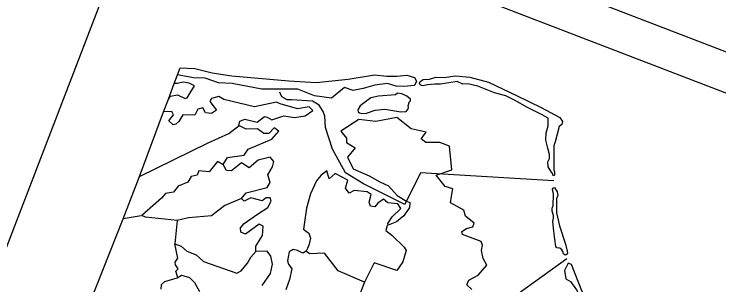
# Model space of a CAD drawing. Extents: x 1015221 to 1064345, y 619216 to 647967.
# Drawn here: x 1021501 to 1022235, y 646738 to 647019 of the extents above; entities that cross this region are included whole.
import ezdxf

# ---------------------------------------------------------------- set-up
doc = ezdxf.new("R2010")
doc.units = 0
doc.layers.add('Old_Level_20', color=7, linetype='Continuous')
doc.layers.add('Sheet Title CELL', color=7, linetype='Continuous')

msp = doc.modelspace()

# ---------------------------------------------------------------- linework, layer by layer
at = {"layer": 'Old_Level_20'}
for p, q in [((1021661.77, 646930.72), (1021668, 646947.19)), ((1021866.05, 646740.25), (1021844.88, 646686.88))]:
    msp.add_line(p, q, dxfattribs=at)
for points in [[(1021671.47, 646956.26), (1021674.15, 646963.55), (1021689.25, 646962.59), (1021707.3, 646958.36), (1021727.71, 646955.15), (1021787.16, 646950.07), (1021815.66, 646948.3), (1021848.75, 646951.62), (1021876.23, 646956.06), (1021889.26, 646954.66), (1021899.45, 646954.72), (1021909.93, 646955.87), (1021917.81, 646953.51), (1021919.85, 646949.44), (1021917.98, 646945.15), (1021906.65, 646943.87), (1021898.68, 646944.5), (1021889.72, 646947.03), (1021876.48, 646945.56), (1021864.41, 646942.01), (1021854.11, 646939.85), (1021845.03, 646943.05), (1021831.41, 646931.74), (1021813.75, 646934.48), (1021796.57, 646941.2), (1021758.9, 646941.28), (1021728.28, 646946.98), (1021713.99, 646947.85), (1021700.19, 646952.71), (1021688.05, 646952.99), (1021671.47, 646956.26)], [(1021656.65, 646917.57), (1021661.77, 646930.72), (1021664.03, 646933.98), (1021671.43, 646935.19), (1021679.39, 646931.38), (1021681.32, 646932.21), (1021684.65, 646937.38), (1021688.82, 646944.66), (1021683.29, 646947.61), (1021677.26, 646948.51), (1021671.23, 646947.29), (1021668, 646947.19), (1021671.47, 646956.26)], [(1022063.05, 646845.87), (1021924.1, 646854.03), (1021907.72, 646821.27), (1021864.85, 646842.59), (1021846.07, 646854.11), (1021832.52, 646878.79), (1021825.36, 646901.24), (1021824.58, 646913.1), (1021822.79, 646918.18), (1021818.63, 646924.44), (1021811.73, 646928.67), (1021789.99, 646930.2), (1021785.34, 646930.17), (1021780.01, 646933.38), (1021777.85, 646938.09)], [(1021737.96, 646827.56), (1021742.92, 646833.51), (1021764.55, 646839.07), (1021767.82, 646844.24), (1021765.29, 646852.12), (1021770.15, 646860.29), (1021771.54, 646865.81), (1021767.76, 646870.54), (1021755.2, 646867.45), (1021745.93, 646859.41), (1021737.89, 646864.62), (1021727.65, 646856.16), (1021722.2, 646856.71), (1021718.98, 646862.84), (1021723.43, 646869.97), (1021740.6, 646872.45), (1021744.77, 646878.87), (1021769.53, 646889.25), (1021776.91, 646897.64), (1021771.74, 646900.91), (1021766.17, 646895.03), (1021761.28, 646894.96), (1021754.43, 646900.11), (1021742.84, 646899.46), (1021735.08, 646903.35), (1021736.05, 646907.82), (1021741.42, 646910.13), (1021754.34, 646907.01), (1021761.94, 646912.89), (1021764.52, 646912.27), (1021769.48, 646909.49), (1021781.97, 646913.42), (1021793.07, 646911.83), (1021804.24, 646913.46), (1021812.18, 646919.2), (1021808.33, 646922.75), (1021796.19, 646920.7), (1021778.03, 646925.9), (1021774.33, 646927.78), (1021751.3, 646922.78), (1021719.59, 646930.53), (1021714.28, 646933.45), (1021706.67, 646931.62), (1021704.94, 646928.27), (1021711.94, 646919.42), (1021706.85, 646915.78), (1021700.36, 646916.75), (1021697.55, 646921.91), (1021692.46, 646920.29), (1021689.26, 646914.28), (1021676.77, 646914.4), (1021672.8, 646907.48), (1021669.67, 646904.69), (1021666.67, 646904.26), (1021662.26, 646908.44), (1021667.13, 646914.59), (1021665.31, 646918.15), (1021656.65, 646917.57)], [(1021298.31, 646009.03), (1021384.53, 646220.96), (1021444.16, 646369.96), (1021493.43, 646494.55), (1021559.28, 646663.55), (1021579.63, 646717.71), (1021614.72, 646806.47), (1021631.74, 646850.4), (1021656.65, 646917.57)], [(1021977.55, 646732.78), (1021972.46, 646737.61), (1021974.38, 646742.45), (1021984.34, 646747.75), (1021993.27, 646758.21), (1021989.29, 646765.13), (1021987.53, 646773.4), (1021988.58, 646778.86), (1021987.31, 646782.73), (1021967.98, 646789.86), (1021967.25, 646792.95), (1021971.99, 646796.39), (1021978.52, 646798), (1021980.06, 646801.88), (1021970.89, 646809.16), (1021969.18, 646815.45), (1021955.21, 646823.11), (1021956.32, 646829.96), (1021957.7, 646837.52), (1021949.71, 646839.89), (1021940.59, 646851.62), (1021956.67, 646857.39), (1021954.24, 646881.87), (1021944.43, 646885.77), (1021929.87, 646885.88), (1021924.83, 646889.51), (1021929.99, 646896.37), (1021914.44, 646900.12), (1021899.58, 646911.7), (1021877.62, 646907.46), (1021859.84, 646909.67), (1021841.25, 646897.6), (1021847.28, 646890.33), (1021847.02, 646885.58), (1021856.26, 646880.28), (1021848.31, 646870.47), (1021854.08, 646858.45), (1021870.61, 646851.06), (1021881.96, 646844.93), (1021890.79, 646840.61), (1021899.77, 646830.55), (1021909.72, 646824.67)], [(1021631.74, 646850.4), (1021703.37, 646885.3), (1021724.79, 646894.94), (1021735.51, 646903.29)], [(1021718.77, 646862.65), (1021712.87, 646866.14), (1021704.13, 646855.3), (1021693.58, 646856.33), (1021691.8, 646851.85), (1021685.68, 646850.24), (1021681.96, 646844.52), (1021671.87, 646840.17), (1021667.1, 646833.99), (1021658.8, 646832.68), (1021654.78, 646827.65), (1021634.31, 646809.86)], [(1021909.72, 646824.67), (1021913.21, 646823.2), (1021912.71, 646818.25), (1021906.93, 646809.27), (1021899.16, 646803.29), (1021890.57, 646799.6), (1021890.32, 646801.41), (1021894.83, 646808.45), (1021903.7, 646817.18), (1021900.43, 646821.91), (1021890.1, 646823.08), (1021885.69, 646826.79), (1021879.9, 646822.72), (1021876.56, 646818.65), (1021872.29, 646819.61), (1021870.71, 646823.67), (1021872.68, 646831.71), (1021868.78, 646834.25), (1021855.24, 646835.95), (1021849.95, 646833.15), (1021846.26, 646838.05), (1021848.69, 646846.64), (1021835.51, 646853.6), (1021829.14, 646848.05), (1021826.71, 646856.12), (1021820.37, 646851.29), (1021815.94, 646845.69), (1021809.62, 646832.27), (1021805.68, 646817.41), (1021803.34, 646802.9), (1021802.34, 646795.45), (1021805.39, 646793.25), (1021808.11, 646791.44), (1021809.68, 646786.15), (1021808.26, 646780.1), (1021806.62, 646775.36), (1021805.02, 646772.56), (1021801.72, 646770.44), (1021796.04, 646773.43), (1021791.77, 646774.4), (1021787.58, 646771.9), (1021786.32, 646766.27), (1021785.91, 646762.75), (1021786.93, 646759.16), (1021790.17, 646754.34), (1021787.87, 646743), (1021783.87, 646732.33)], [(1021737.97, 646827.49), (1021720.48, 646820.08), (1021706.85, 646809.38), (1021682.79, 646807.33), (1021671, 646804.55), (1021638.01, 646807.89), (1021634.31, 646809.86)], [(1021759.33, 646736.94), (1021767.98, 646749.44), (1021770.11, 646759.13), (1021768.49, 646767.38), (1021764.45, 646772.66), (1021752.81, 646772.38), (1021752.97, 646777.71), (1021759.89, 646788.94), (1021760.29, 646798.58), (1021756.3, 646800.9), (1021742.07, 646790.38), (1021737.19, 646792.32), (1021736.89, 646797.1), (1021740.6, 646801.51), (1021754.5, 646811.18), (1021765.15, 646818.22), (1021768.9, 646824.58), (1021767.58, 646828.04), (1021763.48, 646828.2), (1021759.34, 646825.19), (1021747.73, 646828.09), (1021740.68, 646824.52), (1021737.96, 646827.56)], [(1021579.63, 646717.71), (1021614.72, 646806.47)], [(1021633.58, 646809.57), (1021614.72, 646806.47)], [(1021670.83, 646804.66), (1021668.57, 646780.34), (1021675.06, 646777.75), (1021681.09, 646772.55), (1021690.82, 646768.67), (1021698.19, 646761.76), (1021732.87, 646749.85), (1021737.6, 646752.13), (1021744.11, 646760.31), (1021747.6, 646766.32), (1021752.79, 646772.45)], [(1021889.42, 646799.22), (1021888.2, 646794.24), (1021894.35, 646789.35), (1021907.22, 646776.71), (1021909.12, 646773.4), (1021905.84, 646761.52), (1021899.55, 646752.47), (1021876, 646760.55), (1021866.05, 646740.25)], [(1021671.55, 646745.13), (1021669.69, 646751.74), (1021672.15, 646754.29), (1021669.08, 646758.38), (1021668.78, 646761.07), (1021671.61, 646765.45), (1021668.57, 646780.34)], [(1021866.05, 646740.25), (1021838.48, 646752.17), (1021824.12, 646770.72), (1021808.96, 646769.93), (1021805.26, 646772.37)], [(1022076.34, 646764.65), (1021998.53, 646708.54), (1021955.94, 646679.32), (1021942.51, 646673.75), (1021917.7, 646674.19), (1021909.16, 646676.31), (1021906.63, 646680.23), (1021908.72, 646695.76), (1021908.1, 646703.02), (1021899.72, 646706.93), (1021894.73, 646705.74)], [(1021654.38, 646733.06), (1021654.79, 646737.8), (1021658, 646740.94), (1021670.86, 646744.9), (1021675.42, 646747.74), (1021683.72, 646745.18), (1021688.85, 646740.19), (1021694.08, 646730.52)]]:
    msp.add_lwpolyline(points, dxfattribs=at)
for points in [[(1022063.48, 646851.91), (1022062.17, 646850.95), (1022061.63, 646853.55), (1022059.89, 646855.97), (1022057.17, 646860.42), (1022056.53, 646865.52), (1022058.49, 646869.24), (1022058.56, 646873.22), (1022056.59, 646879.82), (1022054.56, 646888.27), (1022054.97, 646895.81), (1022057.04, 646903.03), (1022056.99, 646910.97), (1022050.93, 646914.63), (1022035.43, 646922.01), (1022021.91, 646929.83), (1022013.03, 646934.25), (1022001.14, 646937.57), (1021983.78, 646944.35), (1021973.58, 646946.69), (1021968.36, 646946.58), (1021962.19, 646949.38), (1021944.9, 646946.29), (1021939.17, 646946.35), (1021931.34, 646945.91), (1021926.89, 646944.74), (1021925.12, 646945.2), (1021923.82, 646945.91), (1021923.12, 646947.55), (1021923.7, 646949.15), (1021927.11, 646951.16), (1021933.37, 646951.62), (1021940.24, 646953.65), (1021948.88, 646953.36), (1021960.64, 646954.97), (1021975.59, 646953.71), (1021994.97, 646948.44), (1022024.85, 646934.4), (1022049.58, 646922.15), (1022069.23, 646911.67), (1022071.77, 646907.57), (1022071.19, 646904.53), (1022068.42, 646902.42), (1022064.26, 646886.29), (1022062.83, 646882.26), (1022062.89, 646857.29), (1022063.68, 646855.07)], [(1021872.54, 646932.14), (1021861.29, 646924), (1021858.95, 646919.91), (1021859.45, 646917.61), (1021860.79, 646916.53), (1021862.97, 646915.93), (1021867.86, 646916.17), (1021877.12, 646919.47), (1021887.1, 646920.35), (1021903.74, 646917.64), (1021909.26, 646917.96), (1021911.12, 646919.96), (1021911.64, 646922.09), (1021911.3, 646923.76), (1021912.72, 646928.25), (1021913.61, 646929.19), (1021913.64, 646930.9), (1021910.03, 646934.01), (1021904.65, 646936.24), (1021900.16, 646937.04), (1021898.02, 646935.45), (1021880.53, 646933.8)], [(1022076.21, 646769.01), (1022074.79, 646768.48), (1022073.04, 646769.87), (1022072.22, 646772.15), (1022071.09, 646773.92), (1022069.04, 646775.72), (1022066.05, 646776.16), (1022064.96, 646777.46), (1022063.86, 646784.97), (1022063.04, 646793.34), (1022061.77, 646803.45), (1022062.61, 646806.86), (1022062.68, 646809.64), (1022061.06, 646814.26), (1022061.14, 646817.5), (1022062.35, 646819.95), (1022062.53, 646832.13), (1022061.73, 646835.61), (1022061.64, 646837.26), (1022062.3, 646838.2), (1022063.46, 646838.95), (1022066.52, 646834.34), (1022067.07, 646830.96), (1022065.72, 646827.13), (1022065.66, 646812.66), (1022068.81, 646799.16), (1022074.97, 646779.92), (1022076.91, 646772.65), (1022077.06, 646770.57)], [(1022110.28, 646697.02), (1022105.55, 646705.91), (1022091.91, 646731.19), (1022081.16, 646758.7), (1022077.8, 646760.1), (1022074.01, 646752.43), (1022075.46, 646744.01), (1022080.21, 646741.18), (1022086.42, 646732.5), (1022102.39, 646702.65), (1022102.19, 646700.64), (1022105.07, 646696.32), (1022109.18, 646695.97)]]:
    msp.add_lwpolyline(points, close=True, dxfattribs=at)
at = {"layer": 'Sheet Title CELL'}
for points in [[(1027956.52, 644784.54), (1020264.79, 647739.73)], [(1026523.39, 645292.3), (1020287.69, 647688.08)]]:
    msp.add_lwpolyline(points, dxfattribs=at)
msp.add_lwpolyline([(1020562.55, 645191.41), (1021351.57, 647245.05), (1021631.61, 647137.46), (1020842.6, 645083.82)], close=True, dxfattribs=at)

doc.saveas('drawing.dxf')
